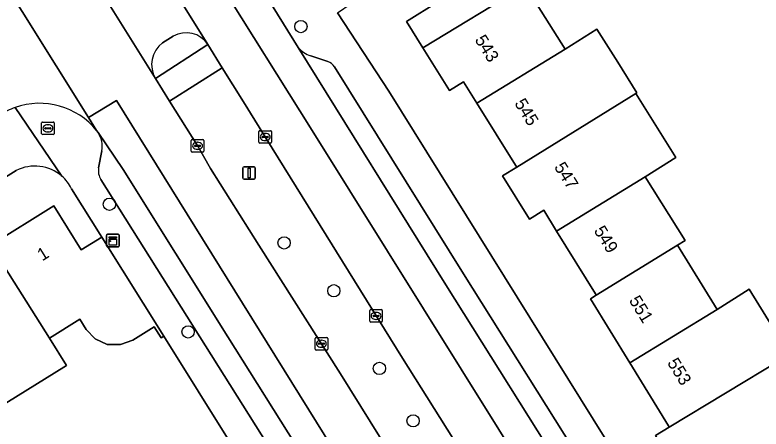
# Model space of a CAD drawing. Extents: x 157767 to 159172, y 387839 to 389425.
# Drawn here: x 158585.1 to 158644.5, y 388186.4 to 388219.4 of the extents above; entities that cross this region are included whole.
import ezdxf

# ---------------------------------------------------------------- set-up
doc = ezdxf.new("R2010")
doc.units = 0
for name, color, linetype in [('IMGEO_Berm_groen', 7, 'Continuous'), ('IMGEO_Boom', 7, 'Continuous'), ('IMGEO_Brandkraan', 7, 'Continuous'), ('IMGEO_Erf', 7, 'Continuous'), ('IMGEO_Kast', 7, 'Continuous'), ('IMGEO_Kolk', 7, 'Continuous'), ('IMGEO_Lichtmast', 7, 'Continuous'), ('IMGEO_Muur', 7, 'Continuous'), ('IMGEO_Pand', 7, 'Continuous'), ('IMGEO_Pand_nummerreeks', 7, 'Continuous'), ('IMGEO_Parkeervlak_open', 7, 'Continuous'), ('IMGEO_Rijbaan_lokaal_gesloten', 7, 'Continuous'), ('IMGEO_Rijbaan_lokaal_open', 7, 'Continuous'), ('IMGEO_Verkeerseiland_open', 7, 'Continuous'), ('IMGEO_Voetpad_open', 7, 'Continuous')]:
    doc.layers.add(name, color=color, linetype=linetype)

msp = doc.modelspace()

# ---------------------------------------------------------------- linework, layer by layer
at = {"layer": 'IMGEO_Berm_groen'}
msp.add_lwpolyline([(158631.865, 388166.865), (158631.299, 388167.662), (158630.758, 388168.476), (158626.761, 388174.906), (158621.434, 388183.356), (158615.929, 388192.087), (158605.077, 388209.586), (158603.275, 388212.489), (158601.582, 388215.216), (158597.392, 388212.554), (158599.628, 388208.979), (158600.639, 388207.182), (158604.502, 388201.086), (158611.001, 388190.832), (158617.332, 388180.649), (158622.142, 388172.911), (158629.046, 388161.861)], dxfattribs=at)
at = {"layer": 'IMGEO_Boom'}
for centre in [(158607.842, 388218.49), (158592.598, 388204.34), (158606.506, 388201.268), (158610.466, 388197.459), (158598.869, 388194.176), (158614.088, 388191.275), (158616.777, 388187.098)]:
    msp.add_circle(centre, 0.489, dxfattribs=at)
at = {"layer": 'IMGEO_Brandkraan'}
for p, q in [((158587.21, 388209.962), (158587.21, 388210.814)), ((158587.285, 388210.888), (158588.137, 388210.888)), ((158588.211, 388210.814), (158588.211, 388209.962)), ((158587.469, 388210.382), (158587.469, 388210.394)), ((158587.907, 388210.345), (158587.509, 388210.345)), ((158587.512, 388210.431), (158587.91, 388210.431)), ((158587.698, 388210.668), (158587.723, 388210.668)), ((158587.953, 388210.394), (158587.953, 388210.382)), ((158588.137, 388209.888), (158587.285, 388209.888)), ((158587.721, 388210.108), (158587.696, 388210.108))]:
    msp.add_line(p, q, dxfattribs=at)
for points in [[(158587.21, 388209.962), (158587.21, 388210.814)], [(158587.285, 388210.888), (158588.137, 388210.888)], [(158588.211, 388210.814), (158588.211, 388209.962)], [(158588.137, 388209.888), (158587.285, 388209.888)]]:
    msp.add_lwpolyline(points, dxfattribs=at)
for centre, radius, start, end in [((158587.287, 388210.812), 0.0765, 91.55205, 178.44795), ((158587.287, 388210.812), 0.0765, 91.55205, 178.44795), ((158588.135, 388210.812), 0.0765, 1.55205, 88.44795), ((158588.135, 388210.812), 0.0765, 1.55205, 88.44795), ((158587.509, 388210.391), 0.0403, 85.87752, 175.75265), ((158587.506, 388210.381), 0.0366, 178.93798, 274.71019), ((158587.91, 388210.388), 0.043, 264.86636, 352.45326), ((158587.914, 388210.393), 0.0386, 1.73085, 96.63898), ((158587.287, 388209.964), 0.0765, 181.55205, 268.44795), ((158587.287, 388209.964), 0.0765, 181.55205, 268.44795), ((158588.135, 388209.964), 0.0765, 271.55205, 358.44795), ((158588.135, 388209.964), 0.0765, 271.55205, 358.44795)]:
    msp.add_arc(centre, radius, start, end, dxfattribs=at)
for centre, major_axis, ratio, start_param, end_param in [((158587.697, 388210.388), (-0.387, 0.002), 0.722429, 4.712389, 7.853982), ((158587.722, 388210.388), (-0.39, 0.002), 0.717154, 1.570796, 4.712389)]:
    msp.add_ellipse(centre, major_axis=major_axis, ratio=ratio, start_param=start_param, end_param=end_param, dxfattribs=at)
at = {"layer": 'IMGEO_Erf'}
for points in [[(158625.706, 388221.754), (158628.869, 388216.702), (158631.412, 388218.294), (158633.07, 388215.646), (158634.596, 388213.208), (158634.503, 388213.15), (158637.688, 388208.064), (158635.237, 388206.53), (158638.422, 388201.444), (158637.825, 388201.077), (158640.967, 388195.967), (158643.53, 388197.582), (158646.723, 388192.383)], [(158645.303, 388176.425), (158643.052, 388175.044), (158639.493, 388180.842), (158639.28, 388180.711), (158639.217, 388180.813), (158636.079, 388185.927), (158637.166, 388186.586), (158637.097, 388186.697), (158634.023, 388191.705), (158630.884, 388196.817), (158631.357, 388197.108), (158631.297, 388197.205), (158628.198, 388202.209), (158627.168, 388203.873), (158626.038, 388203.166), (158623.886, 388206.603), (158625.022, 388207.303), (158624.925, 388207.458), (158621.84, 388212.386), (158620.781, 388214.078), (158619.681, 388213.39), (158617.55, 388216.793), (158616.242, 388218.882), (158618.713, 388220.429)], [(158610.758, 388219.597), (158614.837, 388213.345), (158638.306, 388175.676)], [(158585.19, 388207.029), (158555.939, 388188.707), (158570.489, 388165.519), (158571.277, 388165.949), (158576.624, 388169.284), (158578.089, 388166.936), (158579.63, 388164.465), (158585.511, 388168.145), (158584.452, 388169.842), (158587.928, 388172.014), (158586.027, 388175.055), (158590.759, 388178.012), (158593.72, 388173.275), (158595.153, 388174.17), (158592.769, 388177.987), (158596.291, 388180.188), (158599.85, 388182.411), (158602.234, 388178.594), (158605.271, 388180.491), (158596.931, 388193.835)], [(158583.146, 388201.09), (158588.168, 388204.222), (158590.359, 388200.709), (158591.997, 388201.731), (158589.589, 388205.583)], [(158596.931, 388193.835), (158596.713, 388193.699), (158596.163, 388194.581), (158594.466, 388193.523), (158593.476, 388193.165), (158592.434, 388193.175), (158591.475, 388193.615), (158590.744, 388194.373), (158590.236, 388195.187), (158587.824, 388193.682), (158589.179, 388191.509), (158584.351, 388188.497)]]:
    msp.add_lwpolyline(points, dxfattribs=at)
for centre, radius, start, end in [((158586.666, 388204.106), 3.275, 48.91032, 116.7969), ((158586.676, 388204.114), 3.263, 26.7581, 48.9358)]:
    msp.add_arc(centre, radius, start, end, dxfattribs=at)
at = {"layer": 'IMGEO_Kast'}
for p, q in [((158592.377, 388201.024), (158592.377, 388201.865)), ((158592.377, 388201.865), (158592.377, 388201.024)), ((158592.452, 388201.949), (158593.293, 388201.949)), ((158593.293, 388201.949), (158592.452, 388201.949)), ((158593.377, 388201.874), (158593.377, 388201.033)), ((158593.377, 388201.033), (158593.377, 388201.874)), ((158593.302, 388200.949), (158592.461, 388200.949)), ((158592.461, 388200.949), (158593.302, 388200.949))]:
    msp.add_line(p, q, dxfattribs=at)
for points in [[(158592.572, 388201.739), (158593.172, 388201.739), (158593.172, 388201.654), (158592.572, 388201.654), (158592.572, 388201.739)], [(158592.572, 388201.564), (158593.172, 388201.564), (158593.172, 388201.075), (158592.572, 388201.075), (158592.572, 388201.564)]]:
    msp.add_lwpolyline(points, dxfattribs=at)
msp.add_circle((158592.656, 388201.413), 0.0377, dxfattribs=at)
for centre, start, end in [((158592.455, 388201.871), 92.4484, 184.28452), ((158592.455, 388201.871), 92.4484, 184.28452), ((158593.299, 388201.871), 2.4484, 94.28452), ((158593.299, 388201.871), 2.4484, 94.28452), ((158592.455, 388201.027), 182.4484, 274.28452), ((158592.455, 388201.027), 182.4484, 274.28452), ((158593.299, 388201.027), 272.4484, 4.28452), ((158593.299, 388201.027), 272.4484, 4.28452)]:
    msp.add_arc(centre, 0.0779, start, end, dxfattribs=at)
at = {"layer": 'IMGEO_Kolk'}
for p, q in [((158604.579, 388210.199), (158605.431, 388210.199)), ((158604.504, 388209.273), (158604.504, 388210.125)), ((158604.763, 388209.693), (158604.763, 388209.705)), ((158605.201, 388209.656), (158604.803, 388209.656)), ((158604.806, 388209.742), (158605.204, 388209.742)), ((158604.992, 388209.979), (158605.017, 388209.979)), ((158605.247, 388209.705), (158605.247, 388209.693)), ((158605.505, 388210.125), (158605.505, 388209.273)), ((158599.118, 388208.569), (158599.118, 388209.421)), ((158599.193, 388209.495), (158600.045, 388209.495)), ((158599.377, 388208.989), (158599.377, 388209.001)), ((158599.42, 388209.038), (158599.818, 388209.038)), ((158599.606, 388209.275), (158599.631, 388209.275)), ((158599.861, 388209.001), (158599.861, 388208.989)), ((158600.119, 388209.421), (158600.119, 388208.569)), ((158605.431, 388209.199), (158604.579, 388209.199)), ((158605.015, 388209.419), (158604.99, 388209.419)), ((158600.045, 388208.495), (158599.193, 388208.495)), ((158599.815, 388208.952), (158599.417, 388208.952)), ((158599.629, 388208.715), (158599.604, 388208.715)), ((158613.399, 388195.952), (158614.251, 388195.952)), ((158613.324, 388195.026), (158613.324, 388195.878)), ((158613.583, 388195.446), (158613.583, 388195.458)), ((158614.021, 388195.409), (158613.623, 388195.409)), ((158613.626, 388195.495), (158614.024, 388195.495)), ((158613.812, 388195.732), (158613.837, 388195.732)), ((158614.067, 388195.458), (158614.067, 388195.446)), ((158614.325, 388195.878), (158614.325, 388195.026)), ((158614.251, 388194.952), (158613.399, 388194.952)), ((158613.835, 388195.172), (158613.81, 388195.172)), ((158608.978, 388192.81), (158608.978, 388193.662)), ((158609.053, 388193.736), (158609.905, 388193.736)), ((158609.979, 388193.662), (158609.979, 388192.81)), ((158609.237, 388193.23), (158609.237, 388193.242)), ((158609.675, 388193.193), (158609.277, 388193.193)), ((158609.28, 388193.279), (158609.678, 388193.279)), ((158609.489, 388192.956), (158609.464, 388192.956)), ((158609.466, 388193.516), (158609.491, 388193.516)), ((158609.721, 388193.242), (158609.721, 388193.23)), ((158609.905, 388192.736), (158609.053, 388192.736))]:
    msp.add_line(p, q, dxfattribs=at)
for points in [[(158604.579, 388210.199), (158605.431, 388210.199)], [(158604.504, 388209.273), (158604.504, 388210.125)], [(158605.505, 388210.125), (158605.505, 388209.273)], [(158599.118, 388208.569), (158599.118, 388209.421)], [(158599.193, 388209.495), (158600.045, 388209.495)], [(158600.119, 388209.421), (158600.119, 388208.569)], [(158605.431, 388209.199), (158604.579, 388209.199)], [(158600.045, 388208.495), (158599.193, 388208.495)], [(158613.399, 388195.952), (158614.251, 388195.952)], [(158613.324, 388195.026), (158613.324, 388195.878)], [(158614.325, 388195.878), (158614.325, 388195.026)], [(158614.251, 388194.952), (158613.399, 388194.952)], [(158608.978, 388192.81), (158608.978, 388193.662)], [(158609.053, 388193.736), (158609.905, 388193.736)], [(158609.979, 388193.662), (158609.979, 388192.81)], [(158609.905, 388192.736), (158609.053, 388192.736)]]:
    msp.add_lwpolyline(points, dxfattribs=at)
for centre, radius, start, end in [((158604.581, 388210.123), 0.0765, 91.55205, 178.44795), ((158604.581, 388210.123), 0.0765, 91.55205, 178.44795), ((158605.429, 388210.123), 0.0765, 1.55205, 88.44795), ((158605.429, 388210.123), 0.0765, 1.55205, 88.44795), ((158604.803, 388209.702), 0.0403, 85.87752, 175.75265), ((158604.8, 388209.692), 0.0366, 178.93798, 274.71019), ((158605.204, 388209.699), 0.043, 264.86636, 352.45326), ((158605.208, 388209.704), 0.0386, 1.73085, 96.63898), ((158599.195, 388209.419), 0.0765, 91.55205, 178.44795), ((158599.195, 388209.419), 0.0765, 91.55205, 178.44795), ((158599.417, 388208.998), 0.0403, 85.87752, 175.75265), ((158599.414, 388208.988), 0.0366, 178.93798, 274.71019), ((158599.818, 388208.995), 0.043, 264.86636, 352.45326), ((158599.822, 388209), 0.0386, 1.73085, 96.63898), ((158600.043, 388209.419), 0.0765, 1.55205, 88.44795), ((158600.043, 388209.419), 0.0765, 1.55205, 88.44795), ((158604.581, 388209.275), 0.0765, 181.55205, 268.44795), ((158604.581, 388209.275), 0.0765, 181.55205, 268.44795), ((158605.429, 388209.275), 0.0765, 271.55205, 358.44795), ((158605.429, 388209.275), 0.0765, 271.55205, 358.44795), ((158599.195, 388208.571), 0.0765, 181.55205, 268.44795), ((158599.195, 388208.571), 0.0765, 181.55205, 268.44795), ((158600.043, 388208.571), 0.0765, 271.55205, 358.44795), ((158600.043, 388208.571), 0.0765, 271.55205, 358.44795), ((158613.401, 388195.876), 0.0765, 91.55205, 178.44795), ((158613.401, 388195.876), 0.0765, 91.55205, 178.44795), ((158614.249, 388195.876), 0.0765, 1.55205, 88.44795), ((158614.249, 388195.876), 0.0765, 1.55205, 88.44795), ((158613.623, 388195.455), 0.0403, 85.87752, 175.75265), ((158613.62, 388195.445), 0.0366, 178.93798, 274.71019), ((158614.024, 388195.452), 0.043, 264.86636, 352.45326), ((158614.028, 388195.457), 0.0386, 1.73085, 96.63898), ((158613.401, 388195.028), 0.0765, 181.55205, 268.44795), ((158613.401, 388195.028), 0.0765, 181.55205, 268.44795), ((158614.249, 388195.028), 0.0765, 271.55205, 358.44795), ((158614.249, 388195.028), 0.0765, 271.55205, 358.44795), ((158609.055, 388193.66), 0.0765, 91.55205, 178.44795), ((158609.055, 388193.66), 0.0765, 91.55205, 178.44795), ((158609.903, 388193.66), 0.0765, 1.55205, 88.44795), ((158609.903, 388193.66), 0.0765, 1.55205, 88.44795), ((158609.277, 388193.239), 0.0403, 85.87752, 175.75265), ((158609.274, 388193.229), 0.0366, 178.93798, 274.71019), ((158609.678, 388193.236), 0.043, 264.86636, 352.45326), ((158609.682, 388193.241), 0.0386, 1.73085, 96.63898), ((158609.055, 388192.812), 0.0765, 181.55205, 268.44795), ((158609.055, 388192.812), 0.0765, 181.55205, 268.44795), ((158609.903, 388192.812), 0.0765, 271.55205, 358.44795), ((158609.903, 388192.812), 0.0765, 271.55205, 358.44795)]:
    msp.add_arc(centre, radius, start, end, dxfattribs=at)
for centre, major_axis, ratio, start_param, end_param in [((158604.991, 388209.699), (-0.387, 0.002), 0.722429, 4.712389, 7.853982), ((158605.016, 388209.699), (-0.39, 0.002), 0.717154, 1.570796, 4.712389), ((158599.605, 388208.995), (-0.387, 0.002), 0.722429, 4.712389, 7.853982), ((158599.63, 388208.995), (-0.39, 0.002), 0.717154, 1.570796, 4.712389), ((158613.811, 388195.452), (-0.387, 0.002), 0.722429, 4.712389, 7.853982), ((158613.836, 388195.452), (-0.39, 0.002), 0.717154, 1.570796, 4.712389), ((158609.465, 388193.236), (-0.387, 0.002), 0.722429, 4.712389, 7.853982), ((158609.49, 388193.236), (-0.39, 0.002), 0.717154, 1.570796, 4.712389)]:
    msp.add_ellipse(centre, major_axis=major_axis, ratio=ratio, start_param=start_param, end_param=end_param, dxfattribs=at)
at = {"layer": 'IMGEO_Lichtmast'}
for p, q in [((158603.227, 388206.43), (158603.227, 388207.23)), ((158603.227, 388207.23), (158603.227, 388206.43)), ((158603.327, 388207.33), (158604.117, 388207.33)), ((158604.117, 388207.33), (158603.327, 388207.33)), ((158604.217, 388207.23), (158604.217, 388206.43)), ((158604.217, 388206.43), (158604.217, 388207.23)), ((158604.117, 388206.33), (158603.327, 388206.33)), ((158603.327, 388206.33), (158604.117, 388206.33))]:
    msp.add_line(p, q, dxfattribs=at)
msp.add_lwpolyline([(158603.647, 388207.205), (158603.797, 388207.205), (158603.797, 388206.455), (158603.647, 388206.455), (158603.647, 388207.205)], dxfattribs=at)
for centre, start, end in [((158603.327, 388207.23), 90, 180), ((158603.327, 388207.23), 90, 180), ((158604.117, 388207.23), 0, 90), ((158604.117, 388207.23), 360, 90), ((158603.327, 388206.43), 180, 270), ((158603.327, 388206.43), 180, 270), ((158604.117, 388206.43), 270, 0), ((158604.117, 388206.43), 270, 0)]:
    msp.add_arc(centre, 0.1, start, end, dxfattribs=at)
at = {"layer": 'IMGEO_Muur'}
msp.add_lwpolyline([(158596.931, 388193.835), (158605.271, 388180.491)], dxfattribs=at)
at = {"layer": 'IMGEO_Pand'}
for points in [[(158625.706, 388221.754), (158627.059, 388222.632), (158629.373, 388224.081), (158626.085, 388229.332), (158623.761, 388227.9), (158616.774, 388223.525), (158618.713, 388220.429), (158616.242, 388218.882), (158617.55, 388216.793)], [(158625.706, 388221.754), (158617.55, 388216.793), (158619.681, 388213.39), (158620.781, 388214.078), (158621.84, 388212.386), (158628.869, 388216.702)], [(158634.503, 388213.15), (158634.596, 388213.208), (158633.07, 388215.646), (158631.412, 388218.294), (158628.869, 388216.702), (158621.84, 388212.386), (158624.925, 388207.458), (158625.022, 388207.303)], [(158637.688, 388208.064), (158634.503, 388213.15), (158625.022, 388207.303), (158623.886, 388206.603), (158626.038, 388203.166), (158627.168, 388203.873), (158628.198, 388202.209), (158635.237, 388206.53)], [(158638.422, 388201.444), (158635.237, 388206.53), (158628.198, 388202.209), (158631.297, 388197.205), (158631.357, 388197.108), (158637.825, 388201.077)], [(158583.146, 388201.09), (158587.824, 388193.682), (158590.236, 388195.187), (158590.744, 388194.373), (158591.475, 388193.615), (158592.434, 388193.175), (158593.476, 388193.165), (158594.466, 388193.523), (158596.163, 388194.581), (158596.713, 388193.699), (158596.931, 388193.835), (158591.997, 388201.731), (158590.359, 388200.709), (158588.168, 388204.222)], [(158584.351, 388188.497), (158589.179, 388191.509), (158587.824, 388193.682), (158583.146, 388201.09), (158582.858, 388200.91), (158583.121, 388200.488), (158578.581, 388197.656)], [(158637.825, 388201.077), (158631.357, 388197.108), (158630.884, 388196.817), (158634.023, 388191.705), (158640.967, 388195.967)], [(158646.133, 388192.02), (158646.723, 388192.383), (158643.53, 388197.582), (158640.967, 388195.967), (158634.023, 388191.705), (158637.097, 388186.697), (158637.166, 388186.586)], [(158647.073, 388185.635), (158646.972, 388185.8), (158649.136, 388187.129), (158646.133, 388192.02), (158637.166, 388186.586), (158636.079, 388185.927), (158639.217, 388180.813)]]:
    msp.add_lwpolyline(points, close=True, dxfattribs=at)
at = {"layer": 'IMGEO_Parkeervlak_open'}
for points in [[(158607.631, 388216.823), (158619.389, 388197.931), (158629.551, 388181.73), (158633.918, 388174.741)], [(158609.981, 388215.704), (158608.631, 388216.154)], [(158636.566, 388173.621), (158630.951, 388182.607), (158620.79, 388198.807), (158610.513, 388215.284)], [(158623.918, 388158.846), (158620.371, 388164.356), (158614.566, 388173.676), (158607.99, 388184.287), (158602.034, 388193.789), (158593.693, 388207.116), (158591.697, 388210.06)], [(158591.997, 388208.589), (158591.746, 388207.234)], [(158591.923, 388206.308), (158613.03, 388172.75), (158622.071, 388158.27)]]:
    msp.add_lwpolyline(points, dxfattribs=at)
for centre, radius, start, end in [((158609.275, 388218.199), 2.144, 219.92395, 252.51101), ((158609.656, 388214.745), 1.012, 32.15156, 71.26811), ((158590.028, 388208.954), 2.003, 349.51211, 33.54187), ((158593.015, 388206.997), 1.291, 169.4055, 212.23702)]:
    msp.add_arc(centre, radius, start, end, dxfattribs=at)
at = {"layer": 'IMGEO_Rijbaan_lokaal_gesloten'}
for points in [[(158619.389, 388197.931), (158607.631, 388216.823), (158602.475, 388225.151), (158590.607, 388244.077), (158586.786, 388250), (158574.917, 388268.972), (158571.238, 388274.854), (158570.384, 388276.621), (158568.773, 388275.618), (158568.193, 388275.268), (158572.859, 388267.7), (158593.839, 388234.024), (158608.74, 388210.225), (158623.602, 388186.404), (158634.37, 388169.115)], [(158602.586, 388197.444), (158593.162, 388212.593), (158590.939, 388211.246), (158591.586, 388210.211), (158591.697, 388210.06), (158593.693, 388207.116), (158602.034, 388193.789), (158607.99, 388184.287), (158614.566, 388173.676), (158620.371, 388164.356), (158623.918, 388158.846)], [(158633.918, 388174.741), (158629.551, 388181.73), (158619.389, 388197.931)], [(158626.851, 388158.589), (158626.043, 388159.864), (158620.732, 388168.245), (158602.586, 388197.444)]]:
    msp.add_lwpolyline(points, dxfattribs=at)
for points in [[(158593.839, 388234.024), (158572.859, 388267.7), (158569.752, 388265.796), (158579.661, 388250), (158583.489, 388243.878), (158588.375, 388236.411), (158592.522, 388229.752), (158592.625, 388229.587), (158600.436, 388217.063), (158601.582, 388215.216), (158603.275, 388212.489), (158605.077, 388209.586), (158615.929, 388192.087), (158621.434, 388183.356), (158626.761, 388174.906), (158630.758, 388168.476), (158631.299, 388167.662), (158631.865, 388166.865), (158634.37, 388169.115), (158623.602, 388186.404), (158608.74, 388210.225)], [(158617.332, 388180.649), (158611.001, 388190.832), (158604.502, 388201.086), (158600.639, 388207.182), (158599.628, 388208.979), (158597.392, 388212.554), (158596.27, 388214.348), (158588.442, 388226.901), (158588.346, 388227.053), (158577.332, 388244.667), (158573.752, 388250), (158565.51, 388263.197), (158562.62, 388261.425), (158582.01, 388230.413), (158584.684, 388226.139), (158582.462, 388224.809), (158583.071, 388223.836), (158590.939, 388211.246), (158593.162, 388212.593), (158602.586, 388197.444), (158620.732, 388168.245), (158626.043, 388159.864), (158629.046, 388161.861), (158622.142, 388172.911)]]:
    msp.add_lwpolyline(points, close=True, dxfattribs=at)
at = {"layer": 'IMGEO_Rijbaan_lokaal_open'}
for points in [[(158600.436, 388217.063), (158592.625, 388229.587)], [(158588.442, 388226.901), (158596.27, 388214.348)], [(158591.586, 388210.211), (158590.939, 388211.246), (158583.071, 388223.836)], [(158596.826, 388217.194), (158597.689, 388217.714)]]:
    msp.add_lwpolyline(points, dxfattribs=at)
for centre, radius, start, end in [((158598.727, 388215.971), 2.028, 32.56127, 120.77408), ((158598.134, 388215.461), 2.171, 127.03901, 210.85263), ((158587.039, 388206.575), 5.806, 109.55334, 123.1287), ((158587.047, 388206.553), 5.83, 38.87004, 109.55423)]:
    msp.add_arc(centre, radius, start, end, dxfattribs=at)
at = {"layer": 'IMGEO_Verkeerseiland_open'}
for points in [[(158597.689, 388217.714), (158596.826, 388217.194)], [(158596.27, 388214.348), (158600.436, 388217.063)]]:
    msp.add_lwpolyline(points, dxfattribs=at)
for centre, radius, start, end in [((158598.727, 388215.971), 2.028, 32.56127, 120.77408), ((158598.134, 388215.461), 2.171, 127.03901, 210.85263)]:
    msp.add_arc(centre, radius, start, end, dxfattribs=at)
at = {"layer": 'IMGEO_Voetpad_open'}
for points in [[(158638.306, 388175.676), (158614.837, 388213.345), (158610.758, 388219.597), (158611.857, 388220.315), (158609.939, 388223.32), (158593.8, 388249.118), (158593.248, 388250), (158592.961, 388250.459), (158579.324, 388272.258), (158572.12, 388285.811)], [(158598.71, 388235.178), (158600.33, 388230.236), (158602.475, 388225.151), (158607.631, 388216.823)], [(158608.631, 388216.154), (158609.981, 388215.704)], [(158610.513, 388215.284), (158620.79, 388198.807), (158630.951, 388182.607), (158636.566, 388173.621)], [(158585.096, 388212.046), (158588.819, 388206.574)], [(158588.819, 388206.574), (158585.096, 388212.046)], [(158591.697, 388210.06), (158591.586, 388210.211)], [(158591.746, 388207.234), (158591.997, 388208.589)], [(158525.236, 388171.671), (158532.172, 388175.935), (158536.882, 388178.871), (158539.861, 388180.728), (158550.476, 388187.404), (158551.487, 388185.919), (158555.939, 388188.707), (158585.19, 388207.029)], [(158622.071, 388158.27), (158613.03, 388172.75), (158591.923, 388206.308)], [(158589.589, 388205.583), (158591.997, 388201.731), (158596.931, 388193.835), (158605.271, 388180.491), (158606.085, 388179.189), (158628.661, 388143.066), (158640.111, 388140.318), (158641.347, 388140.021), (158691.944, 388127.877), (158693.074, 388131.323), (158642.265, 388143.54)]]:
    msp.add_lwpolyline(points, dxfattribs=at)
msp.add_lwpolyline([(158601.582, 388215.216), (158600.436, 388217.063), (158596.27, 388214.348), (158597.392, 388212.554)], close=True, dxfattribs=at)
for centre, radius, start, end in [((158609.275, 388218.199), 2.144, 219.92395, 252.51101), ((158609.656, 388214.745), 1.012, 32.15156, 71.26811), ((158587.039, 388206.575), 5.806, 109.55334, 123.1287), ((158587.047, 388206.553), 5.83, 38.87004, 109.55423), ((158590.028, 388208.954), 2.003, 349.51211, 33.54187), ((158586.666, 388204.106), 3.275, 48.91032, 116.7969), ((158593.015, 388206.997), 1.291, 169.4055, 212.23702), ((158586.676, 388204.114), 3.263, 26.7581, 48.9358)]:
    msp.add_arc(centre, radius, start, end, dxfattribs=at)

# ---------------------------------------------------------------- texts
at = {"layer": 'IMGEO_Pand_nummerreeks'}
for s, rotation, p in [('543', 301.9519, (158621.645, 388217.442)), ('545', 301.95365, (158624.805, 388212.375)), ('547', 301.95365, (158627.965, 388207.308)), ('549', 301.95365, (158631.126, 388202.241)), ('1', 31.95298, (158587.256, 388199.787)), ('551', 301.54685, (158633.923, 388196.683)), ('553', 301.54685, (158636.969, 388191.72))]:
    msp.add_text(s, height=1, rotation=rotation, dxfattribs=at).set_placement(p)

doc.saveas('drawing.dxf')
